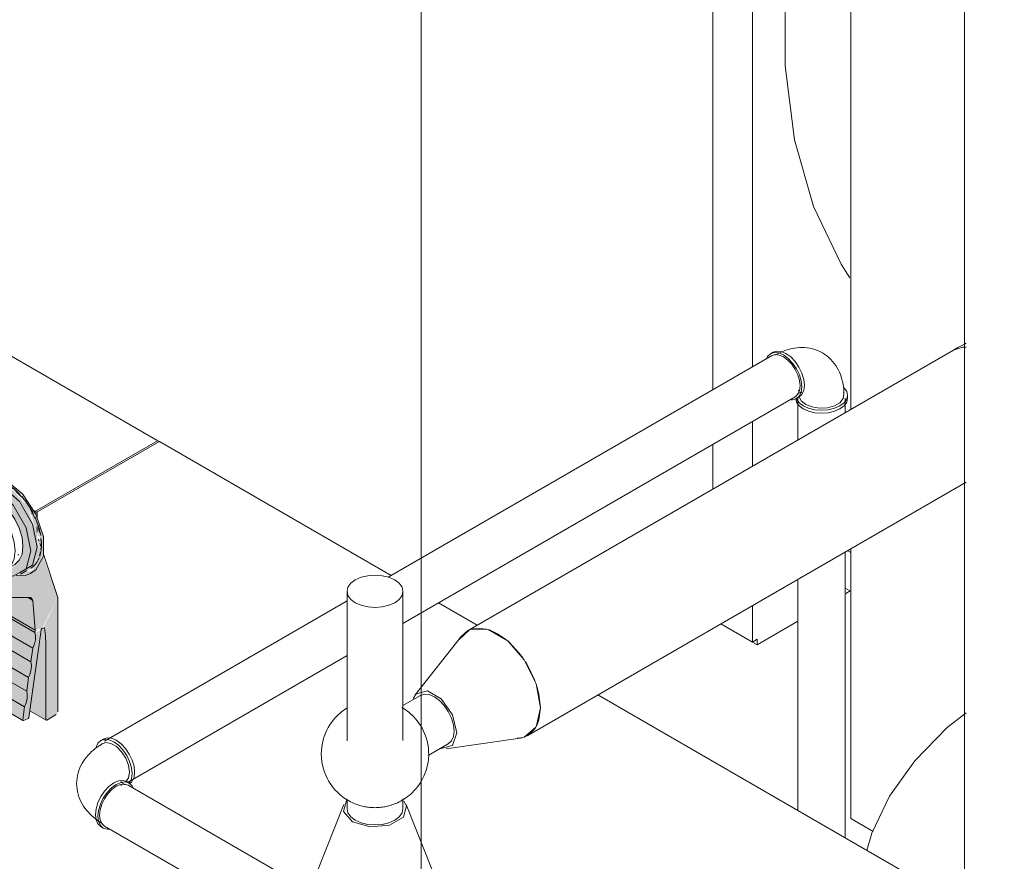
# Model space of a CAD drawing. Header units: metres. Extents: x -54598 to 1827199, y -329446 to -256744.
# Tile 371 of 474: x 225897 to 226777, y -304043 to -303291. Entities that reach past the tile are written whole.
import ezdxf

# ---------------------------------------------------------------- set-up
doc = ezdxf.new("R2010")
doc.units = ezdxf.units.M
for name, color, linetype, lineweight in [('G-ANNO-SYMB', 7, 'Continuous', 9), ('M-EQPM', 7, 'Continuous', 20), ('M-HVAC-DUCT', 70, 'Continuous', 20), ('P-PIPE', 7, 'Continuous', 20)]:
    doc.layers.add(name, color=color, linetype=linetype, lineweight=lineweight)
doc.styles.add('ISO_1.0', font='isocpeur.ttf')

# ---------------------------------------------------------------- blocks, each defined once
blk = doc.blocks.new('PREXTHERM RSW 1890 - PREXTHERM RSW 1890-566327-AKS44')
at = {"layer": 'M-EQPM'}
for p, q in [((-13580.83, -13421.68), (-13788.04, -13302.04)), ((-13581.23, -13421.72), (-13690.65, -13484.89)), ((-13689.55, -13485.88), (-13579.82, -13422.53)), ((-13372.32, -13542.06), (-13579.42, -13422.49)), ((-13295.37, -13586.49), (-13330.02, -13566.48)), ((-12858.29, -13838.84), (-13187.4, -13648.82))]:
    blk.add_line(p, q, dxfattribs=at)
for points in [[(-13580.83, -13421.68, 0), (-13580.95, -13421.64, 0), (-13581.08, -13421.65, 0), (-13581.23, -13421.72, 0)], [(-13580.66, -13422.04, 0), (-13580.68, -13421.88, 0), (-13580.74, -13421.76, 0)], [(-13579.82, -13422.53, 0), (-13579.68, -13422.47, 0), (-13579.54, -13422.45, 0), (-13579.42, -13422.49, 0)]]:
    blk.add_polyline3d(points, dxfattribs=at)
blk = doc.blocks.new('Tecofi_VPI4448-02_Затвор дисковый поворотный с ручкой - Затвор дисковый поворотный_VPI 4448-02-733563-AKS44')
at = {"layer": 'P-PIPE'}
h = blk.add_hatch(color=37, dxfattribs=at)
h.paths.add_polyline_path([(-13750.59, -13465.75), (-13748.37, -13464.47), (-13747.19, -13460.07), (-13748.71, -13460.81), (-13750.63, -13465.24)])
h.paths.add_polyline_path([(-13719.65, -13459.27), (-13726.12, -13455.77), (-13725.82, -13456.5), (-13724.39, -13458.5), (-13719.67, -13459.26)])
h.paths.add_polyline_path([(-13729.3, -13456.98), (-13731.02, -13454.42), (-13734.1, -13454.07), (-13742.72, -13455.95), (-13746.61, -13458.4), (-13739.85, -13457.45), (-13733.25, -13455.74), (-13730.35, -13456.65)])
h.paths.add_polyline_path([(-13724.53, -13458.48), (-13727.83, -13455.89), (-13729.3, -13456.98), (-13726.12, -13457.98)])
for points in [[(-13748.37, -13464.47), (-13736.37, -13457.55), (-13719.76, -13461.81), (-13720.46, -13459.76), (-13734.1, -13455.48), (-13746.36, -13460.81)], [(-13719.05, -13457.73), (-13716.93, -13456.5), (-13731.96, -13451.78), (-13734.08, -13453.01), (-13719.65, -13457.54)], [(-13691.96, -13538.32), (-13688.93, -13535.44), (-13683.15, -13522.9), (-13683.42, -13506.31), (-13692.06, -13483.88), (-13704.55, -13466.91), (-13716.93, -13456.5), (-13719.05, -13457.73), (-13701.73, -13473.8), (-13690.77, -13491.96), (-13685.27, -13510.85), (-13686.27, -13527.96), (-13691.85, -13538.12)], [(-13757.32, -13486.5), (-13756.82, -13484.09), (-13753.68, -13478.36), (-13746.3, -13473.05), (-13739.6, -13470.26), (-13738.49, -13469.92), (-13729.6, -13471.76), (-13726.12, -13472.13), (-13726.12, -13465.08), (-13742.03, -13460.81), (-13753.68, -13467.54), (-13757.94, -13483.45)], [(-13726.12, -13465.08), (-13721.39, -13461.56), (-13736.37, -13457.55), (-13742.03, -13460.81), (-13726.94, -13464.86)], [(-13698.56, -13536.1), (-13692.91, -13532.83), (-13688.64, -13516.92), (-13694.22, -13493.82), (-13706.94, -13473.8), (-13721.39, -13462.35), (-13726.12, -13465.08), (-13708.59, -13481.99), (-13698, -13502.12), (-13694.42, -13520.65), (-13697.82, -13533.33)], [(-13710.21, -13542.82), (-13698.56, -13536.1), (-13694.3, -13520.19), (-13698.56, -13499.36), (-13712.25, -13477.37), (-13726.12, -13465.08), (-13726.04, -13473.3), (-13715.69, -13482.16), (-13711.76, -13487.12), (-13706.67, -13495.77), (-13702.97, -13505.68), (-13702.21, -13508.22), (-13701.87, -13520.19), (-13702.57, -13523.81), (-13704.69, -13528.48), (-13711.98, -13536.21), (-13711.08, -13542.59)], [(-13705.41, -13540.81), (-13693.5, -13536.1), (-13687.53, -13523.81), (-13688.64, -13504.95), (-13696.09, -13486), (-13708.07, -13469.8), (-13719.76, -13459.98), (-13719.67, -13462.52), (-13703.44, -13477.84), (-13692.32, -13498.96), (-13688.64, -13516.92), (-13694.3, -13533.64), (-13705.61, -13540.75)], [(-13689.98, -13485.61), (-13690.48, -13484.79), (-13690.94, -13485.06)], [(-13711.98, -13546.96), (-13712.6, -13534.43), (-13720.33, -13537.64), (-13723.33, -13537.54), (-13727.54, -13537.98), (-13712.07, -13546.91)], [(-13711.87, -13549.23), (-13712.07, -13546.91), (-13727.54, -13538.56), (-13727.54, -13540.18), (-13711.98, -13549.16)], [(-13713.01, -13550), (-13712.38, -13548.93), (-13727.54, -13540.18), (-13727.31, -13541.74), (-13713.15, -13549.92)], [(-13712.07, -13561.66), (-13713.15, -13549.92), (-13727.54, -13542.82), (-13727.54, -13552.73), (-13716.4, -13559.16)], [(-13690.43, -13590.87), (-13692.55, -13564.39), (-13697.28, -13561.66), (-13713.01, -13561.12), (-13720.11, -13557.02), (-13718.71, -13574.54), (-13690.73, -13590.69)], [(-13694.22, -13563.42), (-13694.22, -13561.66), (-13697.27, -13561.66)], [(-13692.69, -13607.06), (-13690.26, -13598.09), (-13691.18, -13592.81), (-13719.02, -13576.73), (-13718.6, -13583.21), (-13719.46, -13591.6), (-13696.04, -13605.12)], [(-13690.73, -13593.06), (-13691.24, -13590.4), (-13718.71, -13574.54), (-13719.02, -13576.73), (-13691.18, -13592.81)], [(-13680.86, -13603.51), (-13682.14, -13588.79), (-13683.53, -13587.99), (-13683.62, -13587.94), (-13685.1, -13589.59), (-13686.23, -13590.87), (-13685.15, -13590.87), (-13686.46, -13600.28), (-13681.18, -13603.32)], [(-13694.4, -13619.3), (-13692.69, -13607.06), (-13720.97, -13590.73), (-13722.68, -13602.97), (-13696.04, -13618.36)], [(-13696.35, -13633.3), (-13693.98, -13625.78), (-13694.4, -13619.3), (-13722.68, -13602.97), (-13722.27, -13609.45), (-13723.13, -13617.84), (-13702.47, -13629.77)], [(-13680.86, -13670.83), (-13681.27, -13603.28), (-13686.46, -13600.28), (-13694.84, -13662.76), (-13685.1, -13668.39)], [(-13698.07, -13645.55), (-13696.35, -13633.3), (-13724.64, -13616.97), (-13726.35, -13629.22), (-13702.47, -13643)], [(-13700.02, -13659.54), (-13697.65, -13652.02), (-13698.51, -13645.29), (-13726.35, -13629.22), (-13725.93, -13635.69), (-13726.79, -13644.09), (-13702.47, -13658.13)], [(-13701.61, -13670.92), (-13700.02, -13659.54), (-13728.3, -13643.21), (-13729.89, -13654.59), (-13701.75, -13670.83)], [(-13701.62, -13671.13), (-13702.47, -13670.42), (-13701.99, -13670.92)]]:
    blk.add_hatch(color=37, dxfattribs=at).paths.add_polyline_path(points)
h = blk.add_hatch(color=37, dxfattribs=at)
h.paths.add_polyline_path([(-13705.42, -13542.03), (-13696.79, -13540.27), (-13692.99, -13537.7), (-13700.09, -13538.98), (-13705.49, -13541.57)])
h.paths.add_polyline_path([(-13689.13, -13528.15), (-13687.36, -13529.82), (-13686.55, -13523.81), (-13689.12, -13528.14)])
h.paths.add_polyline_path([(-13693.91, -13536.86), (-13689.87, -13533.91), (-13688.92, -13529.82), (-13690.05, -13529.82), (-13693.5, -13536.1)])
h.paths.add_polyline_path([(-13687.53, -13520.99), (-13686.16, -13519.85), (-13686.89, -13511.61), (-13687.53, -13512.5), (-13687.53, -13519.85)])
h.paths.add_polyline_path([(-13689.13, -13503.51), (-13689.36, -13498.38), (-13692.91, -13489.79), (-13692.91, -13491.62), (-13689.59, -13502.12)])
h.paths.add_polyline_path([(-13686.29, -13508.41), (-13687.53, -13503.42), (-13688.79, -13504.52), (-13686.49, -13508.39)])
h.paths.add_polyline_path([(-13693.73, -13488.27), (-13697.86, -13479.75), (-13712.51, -13463.8), (-13718.95, -13459.98), (-13698.73, -13482.06), (-13693.91, -13488.07)])
h = blk.add_hatch(color=37, dxfattribs=at)
h.paths.add_polyline_path([(-13689.13, -13528.14), (-13686.35, -13525.24), (-13686.86, -13528.15), (-13687.53, -13529.66), (-13688.73, -13528.52)])
h.paths.add_polyline_path([(-13690.43, -13590.87), (-13690.17, -13592.79), (-13688.28, -13590.64), (-13690.32, -13590.85)])
h.paths.add_polyline_path([(-13670.26, -13561.83), (-13683.33, -13525.24), (-13690.54, -13537.5), (-13691.16, -13536.86), (-13685.27, -13523.81), (-13686.27, -13519.94), (-13687.53, -13520.99), (-13688.64, -13527.26), (-13688.92, -13529.82), (-13689.14, -13532.23), (-13691.96, -13536.04), (-13692.99, -13537.7), (-13693.91, -13538.77), (-13698.16, -13540.81), (-13702.54, -13541.78), (-13705.5, -13541.57), (-13705.71, -13540.22), (-13711.08, -13542.59), (-13711.98, -13542.82), (-13711.26, -13561.66), (-13694.11, -13561.83), (-13692.55, -13564.39), (-13690.1, -13590.79), (-13684.38, -13589.42), (-13679.36, -13579.6)])
h.paths.add_polyline_path([(-13680.16, -13671.24), (-13671.67, -13666.34), (-13670.26, -13663.89), (-13670.26, -13561.83), (-13683.39, -13589.13), (-13682.07, -13589.35), (-13680.86, -13603.51), (-13680.86, -13670.83)])
h.paths.add_polyline_path([(-13701.61, -13670.92), (-13696.04, -13668.83), (-13685.89, -13590.87), (-13690.73, -13593.06), (-13690.32, -13599.54), (-13694.4, -13619.3), (-13693.98, -13625.78), (-13698.07, -13645.55), (-13697.65, -13652.02), (-13701.6, -13670.83)])
h.paths.add_polyline_path([(-13687.53, -13512.5), (-13687.07, -13511.05), (-13687.53, -13511.05)])
h.paths.add_polyline_path([(-13689.13, -13503.51), (-13688.64, -13503.41), (-13689.38, -13496.09), (-13692.91, -13487.12), (-13693.57, -13488.55), (-13689.26, -13498.76), (-13689.12, -13503.41)])
h.paths.add_polyline_path([(-13688.64, -13490.76), (-13689.63, -13485.83), (-13689.98, -13486.99), (-13688.74, -13490.46)])
h = blk.add_hatch(color=37, dxfattribs=at)
h.paths.add_polyline_path([(-13694.72, -13488.06), (-13694.69, -13487.22), (-13695.12, -13487.47)])
h.paths.add_polyline_path([(-13693.94, -13487.65), (-13693.3, -13486.42), (-13694.19, -13486.93)])
h.paths.add_polyline_path([(-13690.67, -13485.96), (-13690.94, -13485.06), (-13690.75, -13485.84)])
at = {"layer": 'P-PIPE', "color": 1}
for p, q in [((-13741.43, -13454.08), (-13743.55, -13455.3)), ((-13742.96, -13459.58), (-13748.62, -13462.85)), ((-13746.69, -13458.84), (-13745.88, -13457.82)), ((-13720.47, -13458.03), (-13716.93, -13459.77)), ((-13716.93, -13459.77), (-13710.29, -13464.49)), ((-13743.62, -13471.51), (-13750.69, -13475.59)), ((-13734.38, -13472.81), (-13735.09, -13473.22)), ((-13707.78, -13466.66), (-13702.43, -13472.17)), ((-13694.7, -13483.13), (-13690.62, -13491.06)), ((-13689.06, -13485.55), (-13692.13, -13483.78)), ((-13688.64, -13490.76), (-13688.64, -13486.47)), ((-13730.84, -13493.63), (-13743.75, -13501.08)), ((-13688.64, -13503.48), (-13688.64, -13498.38)), ((-13687.55, -13499.45), (-13686.48, -13503.64)), ((-13686.89, -13511.61), (-13687.53, -13509.67)), ((-13685.56, -13508.73), (-13685.11, -13514.18)), ((-13732.68, -13516.52), (-13721.39, -13510)), ((-13685.27, -13516.5), (-13686.24, -13513.58)), ((-13685.11, -13515.58), (-13685.37, -13519.19)), ((-13705.84, -13523.88), (-13705.13, -13523.47)), ((-13685.62, -13520.84), (-13686.53, -13524.71)), ((-13670.26, -13561.83), (-13682.85, -13523.81)), ((-13715.69, -13536.21), (-13708.62, -13532.13)), ((-13711.98, -13534.07), (-13711.98, -13546.96)), ((-13726.12, -13538.56), (-13727.92, -13537.41)), ((-13727.54, -13537.98), (-13711.98, -13546.96)), ((-13727.54, -13540.18), (-13711.87, -13549.23)), ((-13727.54, -13541.61), (-13713.01, -13550)), ((-13703.62, -13540.79), (-13697.96, -13537.52)), ((-13694.55, -13540.17), (-13692.43, -13538.95)), ((-13727.54, -13552.73), (-13712.07, -13561.66)), ((-13711.87, -13549.23), (-13713.01, -13550)), ((-13713.01, -13550), (-13712.07, -13561.66)), ((-13711.98, -13546.96), (-13711.87, -13549.23)), ((-13952.54, -13560.81), (-13952.54, -13564.77)), ((-13782.54, -13564.77), (-13782.54, -13560.81)), ((-13718.71, -13574.54), (-13720.11, -13557.02)), ((-13712.07, -13561.66), (-13694.22, -13561.66)), ((-13697.28, -13561.66), (-13692.55, -13564.39)), ((-13694.22, -13561.66), (-13692.55, -13564.39)), ((-13670.26, -13663.89), (-13670.26, -13561.83)), ((-13692.55, -13564.39), (-13690.43, -13590.87)), ((-13719.02, -13576.73), (-13718.71, -13574.54)), ((-13719.02, -13576.73), (-13690.73, -13593.06)), ((-13718.71, -13574.54), (-13690.43, -13590.87)), ((-13684.22, -13589.35), (-13682.14, -13588.79)), ((-13994.22, -13593.65), (-13996.23, -13594.82)), ((-13722.68, -13602.97), (-13720.97, -13590.73)), ((-13720.97, -13590.73), (-13692.69, -13607.06)), ((-13696.04, -13668.83), (-13685.1, -13590.5)), ((-13690.43, -13590.87), (-13690.73, -13593.06)), ((-14000.63, -13600.94), (-14000.63, -13619.07)), ((-13722.68, -13602.97), (-13694.4, -13619.3)), ((-13680.86, -13603.51), (-13680.86, -13670.83)), ((-13996.23, -13607.06), (-13924.11, -13648.71)), ((-13692.69, -13607.06), (-13694.4, -13619.3)), ((-13955.02, -13623.06), (-13957.12, -13624.27)), ((-13726.35, -13629.22), (-13724.64, -13616.97)), ((-13724.64, -13616.97), (-13696.35, -13633.3)), ((-13924.11, -13666.83), (-13996.23, -13625.19)), ((-13726.35, -13629.22), (-13698.07, -13645.55)), ((-13902.9, -13648.71), (-13887.97, -13640.09)), ((-13858.01, -13640.91), (-13902.9, -13666.83)), ((-13696.35, -13633.3), (-13698.07, -13645.55)), ((-13729.89, -13654.59), (-13728.3, -13643.21)), ((-13728.3, -13643.21), (-13700.02, -13659.54)), ((-13729.7, -13655.19), (-13701.41, -13671.52)), ((-13700.02, -13659.54), (-13701.61, -13670.92)), ((-13695.21, -13662.89), (-13680.66, -13671.29)), ((-13680.16, -13671.24), (-13671.67, -13666.34)), ((-13701.03, -13671.53), (-13696.86, -13669.96))]:
    blk.add_line(p, q, dxfattribs=at)
for points in [[(-13751.58, -13465.59, 0), (-13750.19, -13462.14, 0), (-13746.92, -13457.86, 0), (-13743.55, -13455.3, 0)], [(-13744.02, -13455.93, 0), (-13731.96, -13451.78, 0), (-13716.93, -13456.5, 0)], [(-13739.43, -13457.54, 0), (-13738.47, -13457.03, 0), (-13737.47, -13456.59, 0), (-13736.45, -13456.21, 0), (-13735.39, -13455.9, 0), (-13734.3, -13455.66, 0), (-13733.19, -13455.49, 0), (-13732.05, -13455.38, 0), (-13730.89, -13455.34, 0), (-13729.71, -13455.38, 0), (-13728.51, -13455.47, 0), (-13727.3, -13455.64, 0), (-13726.07, -13455.87, 0)], [(-13722.32, -13456.95, 0), (-13721.06, -13457.44, 0), (-13719.79, -13457.98, 0), (-13718.51, -13458.59, 0), (-13717.24, -13459.26, 0)], [(-13716.93, -13456.5, 0), (-13701.89, -13469.14, 0), (-13689.84, -13487.21, 0), (-13683.15, -13507.11, 0), (-13683.15, -13524.92, 0), (-13689.84, -13537.1, 0), (-13694.59, -13539.99, 0)], [(-13757.84, -13486.24, 0), (-13757.94, -13483.45, 0), (-13753.68, -13467.54, 0), (-13742.03, -13460.81, 0), (-13726.12, -13465.08, 0)], [(-13748.02, -13464.27, 0), (-13736.37, -13457.55, 0), (-13720.46, -13461.81, 0)], [(-13726.12, -13465.08, 0), (-13710.21, -13479.18, 0), (-13698.56, -13499.36, 0), (-13694.3, -13520.19, 0), (-13698.56, -13536.1, 0), (-13710.21, -13542.82, 0), (-13726.12, -13538.56, 0)], [(-13720.46, -13461.81, 0), (-13704.55, -13475.92, 0), (-13692.91, -13496.09, 0), (-13688.64, -13516.92, 0), (-13692.91, -13532.83, 0), (-13704.55, -13539.56, 0)], [(-13704.19, -13469.61, 0), (-13705.37, -13468.4, 0), (-13706.56, -13467.23, 0), (-13707.77, -13466.1, 0), (-13709, -13465.03, 0), (-13710.23, -13464, 0), (-13711.48, -13463.02, 0), (-13712.74, -13462.09, 0), (-13714, -13461.22, 0), (-13715.27, -13460.41, 0), (-13716.43, -13459.72, 0)], [(-13733.19, -13477.32, 0), (-13739.6, -13474.6, 0), (-13745.56, -13474.01, 0), (-13750.69, -13475.59, 0), (-13754.62, -13479.24, 0), (-13757.1, -13484.7, 0), (-13757.82, -13488.88, 0)], [(-13743.62, -13471.51, 0), (-13738.49, -13469.92, 0), (-13732.52, -13470.52, 0), (-13726.12, -13473.24, 0)], [(-13726.12, -13473.24, 0), (-13719.71, -13477.91, 0), (-13713.75, -13484.21, 0), (-13708.62, -13491.71, 0), (-13704.69, -13499.9, 0), (-13702.21, -13508.22, 0), (-13701.37, -13516.11, 0), (-13702.21, -13523.02, 0), (-13704.69, -13528.48, 0), (-13708.62, -13532.13, 0)], [(-13692.13, -13486.86, 0), (-13692.96, -13485.29, 0), (-13693.82, -13483.73, 0), (-13694.72, -13482.19, 0), (-13695.66, -13480.67, 0), (-13696.62, -13479.18, 0), (-13697.62, -13477.71, 0), (-13698.65, -13476.28, 0), (-13699.71, -13474.87, 0), (-13700.79, -13473.5, 0), (-13701.9, -13472.17, 0), (-13702.47, -13471.52, 0)], [(-13726.79, -13537.2, 0), (-13720.82, -13537.79, 0), (-13715.69, -13536.21, 0), (-13711.76, -13532.56, 0), (-13709.29, -13527.1, 0), (-13708.44, -13520.19, 0), (-13709.29, -13512.31, 0), (-13711.76, -13503.99, 0), (-13715.69, -13495.8, 0), (-13720.82, -13488.3, 0), (-13726.79, -13481.99, 0), (-13733.19, -13477.32, 0)], [(-13685.54, -13506.24, 0), (-13685.84, -13504.65, 0), (-13686.18, -13503.05, 0), (-13686.57, -13501.43, 0), (-13687.01, -13499.81, 0), (-13687.5, -13498.18, 0), (-13688.03, -13496.55, 0), (-13688.6, -13494.92, 0), (-13689.23, -13493.3, 0), (-13689.89, -13491.67, 0), (-13690.6, -13490.06, 0)], [(-13688.64, -13486.47, 0), (-13688.69, -13486.08, 0), (-13688.82, -13485.78, 0), (-13689.03, -13485.57, 0), (-13689.31, -13485.46, 0), (-13689.63, -13485.48, 0), (-13689.98, -13485.61, 0)], [(-13686.3, -13524.75, 0), (-13685.94, -13523.53, 0), (-13685.63, -13522.27, 0), (-13685.36, -13520.96, 0), (-13685.15, -13519.62, 0), (-13684.99, -13518.25, 0), (-13684.88, -13516.84, 0), (-13684.82, -13515.4, 0), (-13684.82, -13513.93, 0), (-13684.86, -13512.44, 0), (-13684.96, -13510.92, 0)], [(-13694.43, -13535.48, 0), (-13693.51, -13534.91, 0), (-13692.62, -13534.27, 0), (-13691.79, -13533.57, 0), (-13690.99, -13532.8, 0), (-13690.24, -13531.98, 0), (-13689.53, -13531.11, 0), (-13688.87, -13530.17, 0), (-13688.26, -13529.19, 0), (-13687.7, -13528.15, 0), (-13687.18, -13527.06, 0), (-13686.72, -13525.93, 0)], [(-13694.55, -13540.17, 0), (-13699.41, -13542.05, 0), (-13705, -13542.47, 0), (-13707.5, -13542, 0)], [(-13720.97, -13590.73, 0), (-13719.46, -13586.95, 0), (-13718.6, -13583.21, 0), (-13718.45, -13579.73, 0), (-13719.02, -13576.73, 0)], [(-13682.14, -13588.79, 0), (-13681.18, -13595.93, 0), (-13680.86, -13603.51, 0)], [(-13996.23, -13594.82, 0), (-13998.62, -13596.61, 0), (-14000.12, -13598.7, 0), (-14000.63, -13600.94, 0), (-14000.12, -13603.18, 0), (-13998.62, -13605.27, 0), (-13996.23, -13607.06, 0)], [(-13690.73, -13593.06, 0), (-13690.17, -13596.06, 0), (-13690.32, -13599.54, 0), (-13691.18, -13603.28, 0), (-13692.69, -13607.06, 0)], [(-13685.1, -13590.5, 0), (-13685.05, -13590.29, 0), (-13684.96, -13590.08, 0), (-13684.85, -13589.87, 0), (-13684.71, -13589.69, 0), (-13684.55, -13589.53, 0), (-13684.38, -13589.42, 0), (-13684.22, -13589.35, 0)], [(-13724.64, -13616.97, 0), (-13723.13, -13613.19, 0), (-13722.27, -13609.45, 0), (-13722.12, -13605.98, 0), (-13722.68, -13602.97, 0)], [(-13996.23, -13625.19, 0), (-13998.62, -13623.4, 0), (-14000.12, -13621.31, 0), (-14000.63, -13619.07, 0)], [(-13694.4, -13619.3, 0), (-13693.83, -13622.31, 0), (-13693.98, -13625.78, 0), (-13694.84, -13629.52, 0), (-13696.35, -13633.3, 0)], [(-13792.02, -13628.64, 0), (-13793.93, -13630.66, 0), (-13807.44, -13640.83, 0)], [(-13728.3, -13643.21, 0), (-13726.79, -13639.43, 0), (-13725.93, -13635.69, 0), (-13725.78, -13632.22, 0), (-13726.35, -13629.22, 0)], [(-13807.44, -13640.83, 0), (-13825.04, -13648.63, 0), (-13845.54, -13653.53, 0), (-13867.54, -13655.2, 0), (-13881.09, -13654.57, 0)], [(-13924.11, -13648.71, 0), (-13921, -13650.08, 0), (-13917.39, -13650.95, 0), (-13913.5, -13651.24, 0), (-13909.62, -13650.95, 0), (-13906, -13650.08, 0), (-13902.9, -13648.71, 0)], [(-13698.07, -13645.55, 0), (-13697.5, -13648.55, 0), (-13697.65, -13652.02, 0), (-13698.51, -13655.76, 0), (-13700.02, -13659.54, 0)], [(-13729.32, -13655.2, 0), (-13729.49, -13655.24, 0), (-13729.65, -13655.21, 0), (-13729.78, -13655.13, 0), (-13729.86, -13654.99, 0), (-13729.9, -13654.8, 0), (-13729.89, -13654.59, 0)], [(-13902.9, -13666.83, 0), (-13906, -13668.21, 0), (-13909.62, -13669.07, 0), (-13913.5, -13669.37, 0), (-13917.39, -13669.07, 0), (-13921, -13668.21, 0), (-13924.11, -13666.83, 0)], [(-13701.61, -13670.92, 0), (-13701.62, -13671.13, 0), (-13701.58, -13671.32, 0), (-13701.49, -13671.46, 0), (-13701.37, -13671.54, 0), (-13701.21, -13671.57, 0), (-13701.03, -13671.53, 0)], [(-13696.86, -13669.96, 0), (-13696.67, -13669.87, 0), (-13696.49, -13669.72, 0), (-13696.33, -13669.52, 0), (-13696.19, -13669.3, 0), (-13696.09, -13669.06, 0), (-13696.04, -13668.83, 0)], [(-13680.86, -13670.83, 0), (-13680.84, -13671.03, 0), (-13680.77, -13671.19, 0), (-13680.66, -13671.29, 0), (-13680.51, -13671.34, 0), (-13680.34, -13671.32, 0), (-13680.16, -13671.24, 0)]]:
    blk.add_polyline3d(points, dxfattribs=at)
blk = doc.blocks.new('Reflex_N - Reflex N500 grey-733570-AKS44')
at = {"layer": 'M-EQPM', "color": 22}
blk.add_polyline3d([(-12947.08, -13787.84, 0), (-12942.68, -13772.33, 0), (-12926.72, -13739.4, 0), (-12904.31, -13707.76, 0), (-12875.4, -13677.96, 0), (-12858.29, -13664.74, 0)], dxfattribs=at)
blk = doc.blocks.new('Tecofi_SR1141_Клапан предохранительный муфтовый угловой - Клапан предохранительный_SR 1141-733591-AKS44')
at = {"layer": 'P-PIPE', "color": 22}
for p, q in [((-13411.71, -13556.2), (-13411.71, -13689.72)), ((-13361.71, -13689.65), (-13361.71, -13556.2)), ((-13346.18, -13649.27), (-13361.71, -13658.24)), ((-13339.22, -13702.99), (-13321.18, -13692.57)), ((-13411.71, -13741.86), (-13411.71, -13750.53)), ((-13361.71, -13750.53), (-13361.71, -13741.74))]:
    blk.add_line(p, q, dxfattribs=at)
for points in [[(-13369.03, -13546, 0), (-13374.21, -13543.7, 0), (-13380.24, -13542.26, 0), (-13386.71, -13541.77, 0), (-13393.18, -13542.26, 0), (-13399.21, -13543.7, 0), (-13404.39, -13546, 0), (-13408.36, -13548.98, 0), (-13410.86, -13552.47, 0), (-13411.71, -13556.2, 0), (-13410.86, -13559.94, 0), (-13408.36, -13563.42, 0), (-13404.39, -13566.41, 0)], [(-13404.39, -13566.41, 0), (-13399.21, -13568.7, 0), (-13393.18, -13570.14, 0), (-13386.71, -13570.64, 0), (-13380.24, -13570.14, 0), (-13374.21, -13568.7, 0), (-13369.03, -13566.41, 0), (-13365.06, -13563.42, 0), (-13362.56, -13559.94, 0), (-13361.71, -13556.2, 0), (-13362.56, -13552.47, 0), (-13365.06, -13548.98, 0), (-13369.03, -13546, 0)], [(-13346.18, -13649.27, 0), (-13342.51, -13648.14, 0), (-13338.25, -13648.56, 0), (-13333.68, -13650.51, 0), (-13329.1, -13653.84, 0), (-13324.84, -13658.34, 0), (-13321.18, -13663.7, 0), (-13318.37, -13669.55, 0), (-13316.6, -13675.49, 0), (-13316, -13681.13, 0)], [(-13411.77, -13660.6, 0), (-13413.24, -13661.54, 0), (-13414.74, -13662.58, 0), (-13416.27, -13663.72, 0), (-13417.81, -13664.98, 0), (-13419.37, -13666.37, 0), (-13420.94, -13667.89, 0), (-13422.5, -13669.56, 0), (-13424.06, -13671.39, 0), (-13425.58, -13673.38, 0), (-13427.06, -13675.54, 0), (-13428.47, -13677.87, 0), (-13429.8, -13680.39, 0), (-13431.01, -13683.07, 0), (-13432.09, -13685.91, 0), (-13433.02, -13688.91, 0), (-13433.76, -13692.03, 0), (-13434.29, -13695.25, 0), (-13434.61, -13698.53, 0), (-13434.71, -13701.85, 0), (-13434.57, -13705.17, 0), (-13434.21, -13708.45, 0), (-13433.63, -13711.65, 0), (-13432.85, -13714.75, 0), (-13431.9, -13717.72, 0), (-13430.79, -13720.53, 0), (-13429.55, -13723.18, 0), (-13428.21, -13725.66, 0), (-13426.78, -13727.96, 0), (-13425.29, -13730.09, 0), (-13423.76, -13732.05, 0), (-13422.21, -13733.85, 0), (-13420.64, -13735.49, 0), (-13419.08, -13736.98, 0), (-13417.52, -13738.35, 0), (-13415.98, -13739.58, 0), (-13414.46, -13740.71, 0), (-13412.96, -13741.72, 0), (-13411.49, -13742.65, 0), (-13410.71, -13743.11, 0)], [(-13362.71, -13659.97, 0), (-13361.25, -13660.84, 0), (-13359.77, -13661.81, 0), (-13358.26, -13662.87, 0), (-13356.73, -13664.05, 0), (-13355.18, -13665.34, 0), (-13353.62, -13666.76, 0), (-13352.05, -13668.33, 0), (-13350.49, -13670.04, 0), (-13348.95, -13671.91, 0), (-13347.43, -13673.94, 0), (-13345.97, -13676.15, 0), (-13344.58, -13678.53, 0), (-13343.28, -13681.09, 0), (-13342.1, -13683.82, 0), (-13341.06, -13686.71, 0), (-13340.18, -13689.74, 0), (-13339.49, -13692.89, 0), (-13339.01, -13696.13, 0), (-13338.75, -13699.43, 0), (-13338.72, -13702.75, 0), (-13338.92, -13706.06, 0), (-13339.34, -13709.32, 0), (-13339.98, -13712.5, 0), (-13340.8, -13715.56, 0), (-13341.8, -13718.49, 0), (-13342.95, -13721.26, 0), (-13344.22, -13723.87, 0), (-13345.59, -13726.3, 0), (-13347.03, -13728.56, 0), (-13348.53, -13730.64, 0), (-13350.07, -13732.55, 0), (-13351.63, -13734.3, 0), (-13353.2, -13735.91, 0), (-13354.76, -13737.36, 0), (-13356.32, -13738.69, 0), (-13357.85, -13739.9, 0), (-13359.37, -13740.99, 0), (-13360.86, -13741.98, 0), (-13362.32, -13742.88, 0), (-13363.75, -13743.69, 0), (-13365.16, -13744.43, 0), (-13366.53, -13745.09, 0), (-13367.88, -13745.69, 0), (-13369.2, -13746.23, 0), (-13370.49, -13746.72, 0), (-13371.76, -13747.15, 0), (-13373.01, -13747.54, 0), (-13374.23, -13747.89, 0), (-13375.44, -13748.2, 0), (-13376.63, -13748.47, 0), (-13377.8, -13748.7, 0), (-13378.96, -13748.91, 0), (-13380.1, -13749.08, 0), (-13381.24, -13749.23, 0), (-13382.36, -13749.34, 0), (-13383.48, -13749.43, 0), (-13384.59, -13749.49, 0), (-13385.7, -13749.53, 0), (-13386.81, -13749.54, 0), (-13387.92, -13749.52, 0), (-13389.03, -13749.48, 0), (-13390.15, -13749.41, 0), (-13391.27, -13749.32, 0), (-13392.4, -13749.2, 0), (-13393.53, -13749.05, 0), (-13394.68, -13748.87, 0), (-13395.84, -13748.66, 0), (-13397.01, -13748.42, 0), (-13398.2, -13748.14, 0), (-13399.41, -13747.83, 0), (-13400.64, -13747.47, 0), (-13401.89, -13747.07, 0), (-13403.17, -13746.63, 0), (-13404.47, -13746.13, 0), (-13405.79, -13745.58, 0), (-13407.14, -13744.97, 0), (-13408.53, -13744.29, 0), (-13409.94, -13743.54, 0), (-13410.71, -13743.11, 0)], [(-13316, -13681.13, 0), (-13316.6, -13686.06, 0), (-13318.37, -13689.96, 0), (-13321.18, -13692.57, 0)], [(-13404.39, -13760.73, 0), (-13408.36, -13757.74, 0), (-13410.86, -13754.26, 0), (-13411.71, -13750.53, 0)], [(-13361.71, -13750.53, 0), (-13362.56, -13754.26, 0), (-13365.06, -13757.74, 0), (-13369.03, -13760.73, 0), (-13374.21, -13763.03, 0), (-13380.24, -13764.47, 0), (-13386.71, -13764.96, 0), (-13393.18, -13764.47, 0), (-13399.21, -13763.03, 0), (-13404.39, -13760.73, 0)]]:
    blk.add_polyline3d(points, dxfattribs=at)
blk = doc.blocks.new('ADSK_СтальСварка_Переход_ГОСТ17378-2001 - Исполнение 2-733593-AKS44')
at = {"layer": 'P-PIPE', "color": 22}
for p, q in [((-13414.47, -13746.82), (-13439.32, -13808.82)), ((-13334.1, -13808.82), (-13358.94, -13746.82)), ((-13424.89, -13837.89), (-13437.68, -13826.14)), ((-13340.99, -13832.43), (-13357.98, -13842.25))]:
    blk.add_line(p, q, dxfattribs=at)
for points in [[(-13412.1, -13743.06, 0), (-13414.86, -13753.1, 0), (-13406.86, -13762.16, 0)], [(-13406.86, -13762.16, 0), (-13391.17, -13766.78, 0), (-13373.77, -13765.19, 0), (-13361.31, -13758, 0), (-13358.56, -13747.95, 0), (-13360.8, -13743.67, 0)], [(-13438.12, -13825.39, 0), (-13440.37, -13812.36, 0), (-13438.54, -13807.11, 0)], [(-13335.74, -13805.55, 0), (-13333.05, -13819.34, 0), (-13340.6, -13832.08, 0)], [(-13358.6, -13842.47, 0), (-13380.66, -13846.83, 0), (-13404.54, -13845.28, 0), (-13424.89, -13837.89, 0)]]:
    blk.add_polyline3d(points, dxfattribs=at)
blk = doc.blocks.new('ADSK_СтальСварка_Отвод_ГОСТ17375-2001 - Исполнение 2-733595-AKS44')
at = {"layer": 'P-PIPE', "color": 22}
for points in [[(-12858.29, -13334.62, 0), (-12859.83, -13335.36, 0), (-12865.8, -13338.49, 0), (-12869.54, -13340.6, 0)], [(-12858.41, -13338.11, 0), (-12861.64, -13338.16, 0), (-12869.54, -13340.6, 0)]]:
    blk.add_polyline3d(points, dxfattribs=at)
blk = doc.blocks.new('ADSK_СтальСварка_Переход_ГОСТ17378-2001 - Исполнение 2-733594-AKS44')
at = {"layer": 'P-PIPE', "color": 22}
for p, q in [((-13309.5, -13596.21), (-13350.77, -13648.73)), ((-13311.51, -13599.27), (-13302.23, -13590.55)), ((-13300.91, -13590.04), (-13286.11, -13590.22)), ((-13285.6, -13590.37), (-13268.61, -13600.18)), ((-13238.92, -13660.31), (-13242.7, -13677.25)), ((-13323, -13696.82), (-13256.89, -13687.34))]:
    blk.add_line(p, q, dxfattribs=at)
for points in [[(-13268.11, -13600.61, 0), (-13253.3, -13617.53, 0), (-13242.7, -13638.99, 0), (-13238.92, -13660.31, 0)], [(-13313.52, -13682.55, 0), (-13317.37, -13666.65, 0), (-13327.45, -13652.38, 0), (-13339.9, -13645.19, 0), (-13349.98, -13647.83, 0), (-13352.57, -13651.92, 0)], [(-13327.45, -13696.65, 0), (-13317.37, -13694.01, 0), (-13313.52, -13682.55, 0)], [(-13243.14, -13678.01, 0), (-13253.3, -13686.48, 0), (-13258.52, -13687.51, 0)]]:
    blk.add_polyline3d(points, dxfattribs=at)
blk = doc.blocks.new('PREXTHERM RSW 1250 - PREXTHERM RSW 1250-733596-AKS44')
at = {"layer": 'M-EQPM'}
for p, q in [((-13084.78, -12513.15), (-13084.78, -13376.05)), ((-13049.43, -13355.63), (-13049.43, -12533.57)), ((-12961.53, -13393.71), (-12961.53, -12595.9)), ((-13049.43, -13444.46), (-13049.43, -13404.42)), ((-13084.78, -13424.79), (-13084.78, -13464.87)), ((-12961.53, -13758.94), (-12961.53, -13518.42)), ((-12961.53, -13521.44), (-12964.15, -13519.93)), ((-12965.8, -13553.69), (-12961.53, -13556.15)), ((-12961.93, -13555.92), (-12965.8, -13558.16)), ((-13049.43, -13601.54), (-13049.43, -13569.16)), ((-13077.47, -13585.35), (-13049.43, -13601.54)), ((-13008.67, -13582.91), (-13045.18, -13603.99)), ((-13049.43, -13601.54), (-13045.18, -13599.09)), ((-13045.18, -13603.99), (-13049.43, -13601.54)), ((-13045.18, -13599.09), (-13045.18, -13603.99)), ((-12961.37, -13759.3), (-12941.45, -13770.8))]:
    blk.add_line(p, q, dxfattribs=at)
for points in [[(-12962.25, -13276.07, 0), (-12970.01, -13263.99, 0), (-12994.81, -13212.38, 0), (-13011.6, -13152.86, 0), (-13020.08, -13086.55, 0), (-13020.08, -13014.67, 0), (-13011.6, -12938.57, 0), (-12994.81, -12859.66, 0), (-12970.01, -12779.41, 0), (-12962.25, -12758.37, 0)], [(-12961.37, -13759.3, 0), (-12961.46, -13759.22, 0), (-12961.52, -13759.09, 0), (-12961.53, -13758.94, 0)]]:
    blk.add_polyline3d(points, dxfattribs=at)
blk = doc.blocks.new('ADSK_ЧугунРезьба_Угольник_ГОСТ8946-75 - Неоцинкованные-V407-AKS44')
at = {"layer": 'P-PIPE', "color": 22}
for p, q in [((-13629.59, -13688.22), (-13631.85, -13689.53)), ((-13606.39, -13727.58), (-13608.65, -13726.27)), ((-13604.18, -13726.51), (-13605.88, -13728.09)), ((-13631.85, -13766.45), (-13629.59, -13767.76))]:
    blk.add_line(p, q, dxfattribs=at)
for points in [[(-13653.43, -13727.99, 0), (-13653.35, -13725.57, 0), (-13653.09, -13723.16, 0), (-13652.68, -13720.79, 0), (-13652.12, -13718.47, 0), (-13651.4, -13716.2, 0), (-13650.55, -13714.01, 0), (-13649.58, -13711.9, 0), (-13648.49, -13709.86, 0), (-13647.3, -13707.92, 0), (-13646.01, -13706.06, 0), (-13644.64, -13704.29, 0), (-13643.2, -13702.6, 0), (-13641.68, -13701, 0), (-13640.1, -13699.48, 0), (-13638.47, -13698.04, 0), (-13636.78, -13696.67, 0), (-13635.04, -13695.38, 0), (-13633.26, -13694.15, 0), (-13631.43, -13693, 0), (-13630.25, -13692.3, 0)], [(-13603.84, -13719.09, 0), (-13604.4, -13713.87, 0), (-13606.04, -13708.35, 0), (-13608.65, -13702.92, 0), (-13612.05, -13697.95, 0), (-13616, -13693.77, 0), (-13620.25, -13690.68, 0), (-13624.49, -13688.87, 0), (-13628.45, -13688.48, 0), (-13631.85, -13689.53, 0), (-13634.46, -13691.95, 0), (-13636.09, -13695.57, 0)], [(-13606.11, -13717.79, 0), (-13606.96, -13711.71, 0), (-13609.42, -13705.38, 0), (-13613.18, -13699.56, 0), (-13617.8, -13694.95, 0), (-13622.71, -13692.12, 0), (-13627.32, -13691.4, 0), (-13631.08, -13692.87, 0), (-13632.09, -13693.86, 0)], [(-13629.59, -13688.22, 0), (-13626.19, -13687.17, 0), (-13622.23, -13687.57, 0), (-13617.99, -13689.37, 0), (-13613.74, -13692.47, 0), (-13609.78, -13696.64, 0), (-13606.39, -13701.62, 0), (-13603.78, -13707.05, 0), (-13602.14, -13712.56, 0), (-13601.58, -13717.79, 0)], [(-13609.42, -13726.37, 0), (-13606.96, -13722.88, 0), (-13606.11, -13717.79, 0)], [(-13606.04, -13727.29, 0), (-13604.4, -13723.67, 0), (-13603.84, -13719.09, 0)], [(-13601.58, -13717.79, 0), (-13602.14, -13722.37, 0), (-13603.78, -13725.99, 0)], [(-13653.43, -13727.99, 0), (-13653.35, -13730.41, 0), (-13653.09, -13732.82, 0), (-13652.68, -13735.19, 0), (-13652.12, -13737.51, 0), (-13651.4, -13739.78, 0), (-13650.55, -13741.97, 0), (-13649.58, -13744.09, 0), (-13648.49, -13746.12, 0), (-13647.3, -13748.07, 0), (-13646.01, -13749.93, 0), (-13644.64, -13751.7, 0), (-13643.2, -13753.38, 0), (-13641.68, -13754.98, 0), (-13640.1, -13756.5, 0), (-13638.47, -13757.95, 0), (-13636.78, -13759.31, 0), (-13635.04, -13760.61, 0), (-13633.26, -13761.83, 0), (-13631.43, -13762.98, 0), (-13630.25, -13763.68, 0)], [(-13636.65, -13755.83, 0), (-13636.09, -13750.61, 0), (-13634.46, -13745.09, 0), (-13631.85, -13739.67, 0), (-13628.45, -13734.69, 0), (-13624.49, -13730.52, 0), (-13620.25, -13727.42, 0), (-13616, -13725.61, 0), (-13612.05, -13725.22, 0), (-13608.65, -13726.27, 0)], [(-13602.75, -13731.86, 0), (-13603.78, -13730, 0), (-13606.39, -13727.58, 0), (-13609.78, -13726.53, 0), (-13613.74, -13726.92, 0), (-13617.99, -13728.73, 0), (-13622.23, -13731.82, 0), (-13626.19, -13736, 0), (-13629.59, -13740.97, 0), (-13632.19, -13746.4, 0), (-13633.83, -13751.92, 0), (-13634.39, -13757.14, 0)], [(-13613.8, -13726.21, 0), (-13613.78, -13726.24, 0), (-13613.72, -13726.32, 0), (-13613.61, -13726.46, 0), (-13613.44, -13726.65, 0), (-13613.21, -13726.89, 0), (-13612.92, -13727.16, 0), (-13612.56, -13727.46, 0), (-13612.14, -13727.8, 0), (-13611.66, -13728.15, 0), (-13611.1, -13728.52, 0), (-13610.48, -13728.9, 0), (-13610.25, -13729.04, 0)], [(-13613.78, -13729.75, 0), (-13613.72, -13729.66, 0), (-13613.61, -13729.52, 0), (-13613.44, -13729.33, 0)], [(-13630.65, -13767.01, 0), (-13631.85, -13766.45, 0), (-13634.46, -13764.04, 0), (-13636.09, -13760.41, 0), (-13636.65, -13755.83, 0)], [(-13634.39, -13757.14, 0), (-13633.83, -13761.72, 0), (-13632.19, -13765.34, 0), (-13629.59, -13767.76, 0), (-13626.19, -13768.81, 0), (-13624.09, -13768.77, 0)]]:
    blk.add_polyline3d(points, dxfattribs=at)
blk = doc.blocks.new('ADSK_ЧугунРезьба_Угольник_ГОСТ8946-75 - Неоцинкованные-V408-AKS44')
at = {"layer": 'P-PIPE', "color": 22}
for p, q in [((-13030.94, -13342.59), (-13033.2, -13343.9)), ((-13010, -13384.08), (-13007.74, -13382.77)), ((-12964.32, -13383.67), (-12964.32, -13381.05))]:
    blk.add_line(p, q, dxfattribs=at)
for points in [[(-13030.94, -13342.59, 0), (-13027.54, -13341.54, 0), (-13023.58, -13341.93, 0), (-13019.34, -13343.74, 0)], [(-12986.84, -13343.13, 0), (-12988.97, -13342, 0), (-12991.18, -13341.01, 0), (-12993.44, -13340.18, 0), (-12995.74, -13339.51, 0), (-12998.06, -13338.99, 0), (-13000.38, -13338.63, 0), (-13002.7, -13338.42, 0), (-13005, -13338.35, 0), (-13007.29, -13338.41, 0), (-13009.54, -13338.59, 0), (-13011.76, -13338.89, 0), (-13013.94, -13339.3, 0), (-13016.08, -13339.81, 0), (-13018.19, -13340.42, 0), (-13020.26, -13341.11, 0), (-13022.28, -13341.89, 0), (-13024.27, -13342.75, 0), (-13026.22, -13343.68, 0), (-13028.14, -13344.69, 0), (-13029.34, -13345.36, 0)], [(-13021.6, -13345.05, 0), (-13025.84, -13343.24, 0), (-13029.8, -13342.85, 0), (-13033.2, -13343.9, 0), (-13035.8, -13346.32, 0), (-13036.82, -13348.15, 0)], [(-13014.86, -13385.15, 0), (-13013.4, -13385.13, 0), (-13010, -13384.08, 0), (-13007.39, -13381.66, 0), (-13005.75, -13378.04, 0), (-13005.19, -13373.46, 0), (-13005.75, -13368.24, 0), (-13007.39, -13362.72, 0), (-13010, -13357.29, 0), (-13013.4, -13352.32, 0), (-13017.35, -13348.14, 0), (-13021.6, -13345.05, 0)], [(-13019.34, -13343.74, 0), (-13015.09, -13346.84, 0), (-13011.13, -13351.01, 0), (-13007.74, -13355.99, 0), (-13005.13, -13361.41, 0), (-13003.49, -13366.93, 0), (-13002.93, -13372.15, 0), (-13003.49, -13376.73, 0)], [(-12986.84, -13343.13, 0), (-12984.78, -13344.42, 0), (-12982.82, -13345.84, 0), (-12980.97, -13347.38, 0), (-12979.24, -13349.03, 0), (-12977.64, -13350.78, 0), (-12976.17, -13352.61, 0), (-12974.82, -13354.52, 0), (-12973.6, -13356.47, 0), (-12972.51, -13358.48, 0), (-12971.55, -13360.52, 0), (-12970.7, -13362.6, 0), (-12969.96, -13364.69, 0), (-12969.33, -13366.8, 0), (-12968.8, -13368.93, 0), (-12968.37, -13371.07, 0), (-12968.04, -13373.21, 0), (-12967.78, -13375.36, 0), (-12967.62, -13377.52, 0), (-12967.53, -13379.68, 0), (-12967.52, -13381.05, 0)], [(-13003.63, -13377.21, 0), (-13005.13, -13380.36, 0), (-13007.74, -13382.77, 0), (-13008.93, -13383.33, 0)], [(-13008.18, -13376.59, 0), (-13008.14, -13376.69, 0), (-13008.07, -13376.86, 0), (-13007.99, -13377.1, 0)], [(-13003.92, -13390.53, 0), (-12999.12, -13392.65, 0), (-12993.52, -13393.99, 0), (-12987.52, -13394.45, 0), (-12981.51, -13393.99, 0), (-12975.92, -13392.65, 0), (-12971.11, -13390.53, 0), (-12967.42, -13387.75, 0), (-12965.11, -13384.52, 0), (-12964.32, -13381.05, 0), (-12965.11, -13377.59, 0), (-12967.42, -13374.36, 0)], [(-13003.92, -13393.14, 0), (-13007.61, -13390.36, 0), (-13009.92, -13387.13, 0), (-13010.69, -13384.26, 0)], [(-13009.92, -13384.52, 0), (-13007.61, -13387.75, 0), (-13003.92, -13390.53, 0)], [(-13005.1, -13378.35, 0), (-13005.14, -13378.35, 0), (-13005.24, -13378.36, 0), (-13005.42, -13378.39, 0), (-13005.67, -13378.44, 0), (-13005.99, -13378.52, 0), (-13006.37, -13378.63, 0), (-13006.81, -13378.79, 0), (-13007.31, -13378.98, 0), (-13007.86, -13379.23, 0), (-13008.46, -13379.52, 0), (-13009.1, -13379.87, 0), (-13009.34, -13380, 0)], [(-13007.44, -13382.06, 0), (-13005.64, -13385.93, 0), (-13001.66, -13389.22, 0)], [(-12964.43, -13382.35, 0), (-12964.32, -13383.67, 0), (-12965.11, -13387.13, 0), (-12967.42, -13390.36, 0), (-12971.11, -13393.14, 0), (-12975.92, -13395.27, 0), (-12981.51, -13396.6, 0), (-12987.52, -13397.06, 0), (-12993.52, -13396.6, 0), (-12999.12, -13395.27, 0), (-13003.92, -13393.14, 0)], [(-13001.66, -13389.22, 0), (-12995.97, -13391.52, 0), (-12989.25, -13392.56, 0), (-12982.34, -13392.21, 0), (-12976.04, -13390.51, 0), (-12971.13, -13387.68, 0), (-12968.2, -13384.04, 0), (-12967.59, -13380.04, 0), (-12967.94, -13378.68, 0)]]:
    blk.add_polyline3d(points, dxfattribs=at)
blk = doc.blocks.new('fadffsaf')
at = {"layer": 'G-ANNO-SYMB'}
blk.add_line((461304.25, 83777.38), (461304.25, 78024.27), dxfattribs=at)
at = {"layer": 'M-HVAC-DUCT', "color": 5}
blk.add_line((461789.95, 84889.93), (461789.95, 81593.32), dxfattribs=at)
at = {"layer": 'P-PIPE', "color": 22}
for p, q in [((461780.11, 83006.96), (461345.54, 82756.07)), ((461617.48, 83001.89), (461274.76, 82804.02)), ((461287.82, 82762.72), (461638.63, 82965.26)), ((461640.99, 82963.89), (461640.99, 82926.64)), ((461683.29, 82951.06), (461683.29, 82963.89)), ((461399.54, 82662.54), (461791.37, 82888.75)), ((461683.29, 82570.85), (461683.29, 82826.35)), ((461640.99, 82801.93), (461640.99, 82595.27)), ((461237.94, 82782.76), (461021.09, 82657.56)), ((461372.54, 82753.39), (461365.21, 82756.81)), ((461379.88, 82748.33), (461372.54, 82753.39)), ((461042.24, 82620.93), (461237.94, 82733.92)), ((461208.94, 82521.96), (461042.24, 82618.21)), ((461021.09, 82581.58), (461207.11, 82474.18))]:
    blk.add_line(p, q, dxfattribs=at)
for points in [[(461780.11, 83006.96, 0), (461788.01, 83009.4, 0), (461791.24, 83009.46, 0)], [(461617.48, 83001.89, 0), (461620.58, 83002.84, 0), (461624.18, 83002.49, 0), (461628.05, 83000.84, 0)], [(461628.05, 83000.84, 0), (461631.92, 82998.02, 0), (461635.53, 82994.21, 0), (461638.63, 82989.68, 0), (461641.01, 82984.73, 0), (461642.5, 82979.7, 0), (461643.01, 82974.94, 0)], [(461643.01, 82974.94, 0), (461642.5, 82970.76, 0), (461641.01, 82967.46, 0), (461638.63, 82965.26, 0)], [(461362.66, 82757.6, 0), (461353.45, 82758.51, 0), (461349.96, 82757.89, 0)], [(461348.07, 82757.27, 0), (461345.54, 82756.07, 0), (461339.48, 82750.44, 0), (461338.56, 82749.03, 0)], [(461395.13, 82731.81, 0), (461391.64, 82736.46, 0), (461382.43, 82746.18, 0), (461380.96, 82747.45, 0)], [(461406.53, 82709.79, 0), (461405.61, 82712.26, 0), (461399.54, 82724.89, 0), (461397.36, 82728.49, 0)], [(461410.73, 82687.26, 0), (461409.43, 82699.42, 0), (461407.59, 82706.55, 0)], [(461407.59, 82671.58, 0), (461409.43, 82676.6, 0), (461410.73, 82687.26, 0)], [(461397.36, 82661.47, 0), (461399.54, 82662.54, 0), (461405.61, 82668.16, 0), (461406.77, 82670, 0)], [(461390.03, 82660.01, 0), (461391.64, 82660.1, 0), (461394.06, 82660.46, 0)], [(461016.71, 82591.26, 0), (461017.22, 82596.02, 0), (461018.71, 82601.05, 0), (461021.09, 82606, 0), (461024.19, 82610.53, 0), (461027.79, 82614.34, 0), (461031.67, 82617.16, 0)], [(461031.67, 82617.16, 0), (461035.54, 82618.81, 0), (461039.14, 82619.16, 0), (461042.24, 82618.21, 0)], [(461021.09, 82581.58, 0), (461018.71, 82583.78, 0), (461017.22, 82587.08, 0), (461016.71, 82591.26, 0)]]:
    blk.add_polyline3d(points, dxfattribs=at)
at = {"layer": 'M-EQPM'}
for name in ['PREXTHERM RSW 1250 - PREXTHERM RSW 1250-733596-AKS44', 'PREXTHERM RSW 1890 - PREXTHERM RSW 1890-566327-AKS44']:
    blk.add_blockref(name, (474649.65, 96347.56), dxfattribs=at)
at = {"layer": 'M-EQPM', "color": 22}
blk.add_blockref('Reflex_N - Reflex N500 grey-733570-AKS44', (474649.65, 96347.56), dxfattribs=at)
at = {"layer": 'P-PIPE', "color": 22}
for name in ['ADSK_СтальСварка_Отвод_ГОСТ17375-2001 - Исполнение 2-733595-AKS44', 'ADSK_ЧугунРезьба_Угольник_ГОСТ8946-75 - Неоцинкованные-V408-AKS44', 'Tecofi_SR1141_Клапан предохранительный муфтовый угловой - Клапан предохранительный_SR 1141-733591-AKS44', 'ADSK_СтальСварка_Переход_ГОСТ17378-2001 - Исполнение 2-733594-AKS44', 'ADSK_ЧугунРезьба_Угольник_ГОСТ8946-75 - Неоцинкованные-V407-AKS44', 'ADSK_СтальСварка_Переход_ГОСТ17378-2001 - Исполнение 2-733593-AKS44']:
    blk.add_blockref(name, (474649.65, 96347.56), dxfattribs=at)
at = {"layer": 'P-PIPE', "color": 1}
blk.add_blockref('Tecofi_VPI4448-02_Затвор дисковый поворотный с ручкой - Затвор дисковый поворотный_VPI 4448-02-733563-AKS44', (474649.65, 96347.56), dxfattribs=at)

msp = doc.modelspace()

# ---------------------------------------------------------------- block references
at = {"color": 5, "lineweight": 30}
msp.add_blockref('fadffsaf', (-235048.77, -386592.96), dxfattribs=at)

# ---------------------------------------------------------------- texts
at = {"insert": (-31447.28, -294346.07), "char_height": 296.352, "width": 15926.8186, "attachment_point": 1, "style": 'ISO_1.0'}
msp.add_mtext('\\pi6266.79412;ОБЩИЕ УКАЗАНИЯ.\\P\\pi7963.40932;\\P\\pi0; Данный   рабочий  проект выполнен согласно   задания   на  проектирование.\\PКотельная блочная  {\\C7;1100Гн} предназначена для снабжения теплом .\\P Расчетная температура наружного воздуха tнар.= -14°С.\\P Котельная блочная транспортабельная автоматизированная  {\\C7;1100Гн} производительностью 1.200 МВт смонтирована на прочной раме и поставляется в 100% заводской готовности.\\P Теплоснабжение осуществляется по открытой схеме по температурному графику 90-70°С (2-х трубная система).\\P Котельная комплектуется 2 водогрейными  автоматизированными  котлами  {\\fISOCPEUR|b0|i0|c238|p34;1} котел {\\C0;КВа-0,58\\C7;Гн}.  Котел  оборудован газовыми  горелками.\\PРасход газа на {\\fISOCPEUR|b0|i0|c238|p34;1} котел  {\\C0;КВа-0,46\\C7;Гн}.        -56.8 м3/ч.\\P Внутри блочной котельной располагаются водоподготовительная система, сетевые циркуляционные насосы,  а также электрооборудование, КИП и А (щиты управления, входные распределительные устройства, пульты управления и другое вспомогательное оборудование.\\P Дымовые трубы  поставляются  заводом-изготовителем.\\P Котельная  II  степени  огнестойкости.', dxfattribs=at)

doc.saveas('drawing.dxf')
